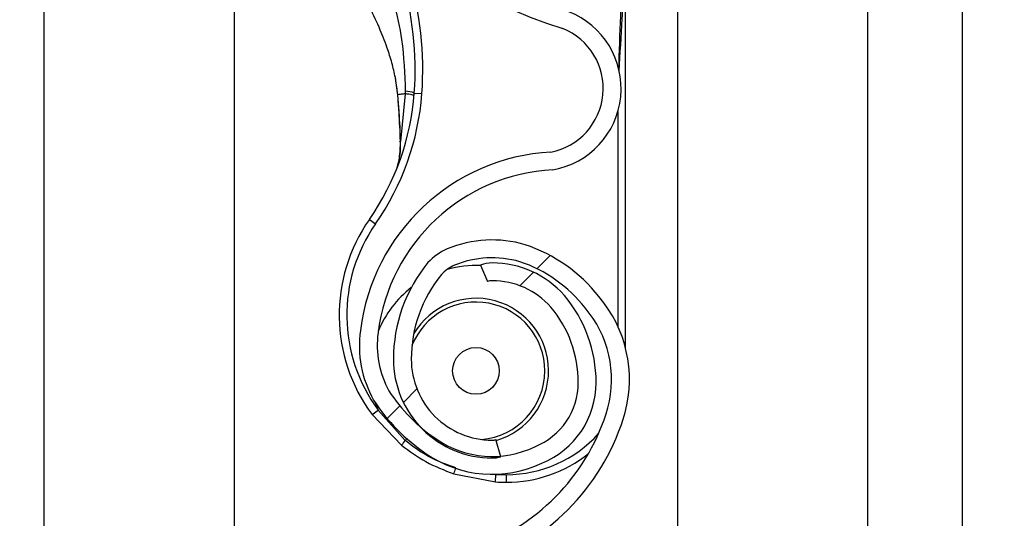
# Model space of a CAD drawing. Header units: inches. Extents: x 170 to 284, y 215 to 248.
# Tile 268 of 656: x 186.1024 to 186.2355, y 240.7911 to 240.8585. Entities that reach past the tile are written whole.
import ezdxf

# ---------------------------------------------------------------- set-up
doc = ezdxf.new("R2010")
doc.units = ezdxf.units.IN
doc.header["$LTSCALE"] = 0.25
doc.header["$MEASUREMENT"] = 0
doc.layers.add('ANNOTATIONS', color=1, linetype='Continuous')
doc.layers.add('LH BENCH MOUNT', color=7, linetype='Continuous')
doc.styles.add('ARIAL', font='arial.ttf', dxfattribs={"height": 0.09375})
doc.dimstyles.new('STANDARD$0', dxfattribs={"dimtxt": 0.09375, "dimasz": 0.09375, "dimexe": 0.03125, "dimexo": 0.046875, "dimgap": 0.09, "dimtad": 0, "dimtih": 1, "dimtoh": 1, "dimdec": 4, "dimzin": 0, "dimdsep": 46, "dimtxsty": 'ARIAL', "dimcen": 0.09, "dimadec": 0, "dimazin": 0, "dimtfac": 1, "dimtdec": 4, "dimtofl": 0, "dimtmove": 0, "dimatfit": 1, "dimfxl": 1, "dimtolj": 1, "dimtzin": 0, "dimarcsym": 0})
pattern_1 = [(45, (176.0930244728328, 238.0091787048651), (-0.03026527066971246, 0.03026527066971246), [])]

# ---------------------------------------------------------------- blocks, each defined once
blk = doc.blocks.new('*D20')
at = {"layer": 'ANNOTATIONS', "color": 0, "lineweight": -2, "transparency": 16777216}
for p, q in [((186.1492924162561, 243.6642684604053), (187.5897358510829, 243.6642684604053)), ((187.5584858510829, 243.5705184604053), (187.5584858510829, 241.8503426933)), ((187.5584858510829, 239.6953067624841), (187.5584858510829, 241.4154825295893)), ((186.8279608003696, 239.6015567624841), (187.5897358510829, 239.6015567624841))]:
    blk.add_line(p, q, dxfattribs=at)
at = {"layer": 'ANNOTATIONS', "color": 0, "transparency": 16777216}
for points in [[(187.5428608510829, 243.5705184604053), (187.5741108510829, 243.5705184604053), (187.5584858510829, 243.6642684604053)], [(187.5428608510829, 239.6953067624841), (187.5741108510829, 239.6953067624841), (187.5584858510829, 239.6015567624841)]]:
    blk.add_solid(points, dxfattribs=at)
at = {"layer": 'defpoints', "color": 0, "transparency": 16777216}
for p in [(186.1024174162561, 243.6642684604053), (186.7810858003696, 239.6015567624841), (187.5584858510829, 239.6015567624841)]:
    blk.add_point(p, dxfattribs=at)
at = {"layer": 'ANNOTATIONS', "color": 0, "transparency": 16777216, "insert": (187.558485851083, 241.6329126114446), "char_height": 0.09375, "attachment_point": 5, "style": 'ARIAL'}
blk.add_mtext('\\A1;OPENING\\PHEIGHT', dxfattribs=at)

msp = doc.modelspace()

# ---------------------------------------------------------------- hatches: boundary and pattern name
at = {"layer": 'LH BENCH MOUNT'}
h = msp.add_hatch(dxfattribs=at)
h.set_pattern_fill('ANSI31', color=256, scale=0.34241245, angle=2.8e-322, style=0)
h.set_pattern_definition(pattern_1)
edge = h.paths.add_edge_path(flags=0)
edge.add_arc((186.1662917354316, 240.8215074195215), 0.001712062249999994, 450.0000000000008, 472.2104203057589)
edge.add_line((186.1656445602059, 240.8230924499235), (186.1647320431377, 240.8253273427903))
edge.add_arc((186.1662917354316, 240.8215074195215), 0.004126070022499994, 450, 472.2104203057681, ccw=False)
edge.add_arc((186.1662917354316, 240.8126046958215), 0.01302879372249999, 401.4761673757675, 450, ccw=False)
edge.add_arc((186.1620458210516, 240.8094545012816), 0.01830194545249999, 359.99999999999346, 400.06137300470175, ccw=False)
edge.add_arc((186.1685858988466, 240.8094545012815), 0.01176186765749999, 292.1408576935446, 359.99999999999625, ccw=False)
edge.add_arc((186.1662917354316, 240.8127074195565), 0.01566536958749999, 235.2570680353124, 295.43079980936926, ccw=False)
edge.add_arc((186.1715306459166, 240.8208225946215), 0.02532140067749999, 212.8542481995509, 235.980933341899, ccw=False)
edge.add_arc((186.1633812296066, 240.8144537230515), 0.01504902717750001, 172.1557183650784, 209.3146496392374, ccw=False)
edge.add_arc((186.1758108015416, 240.8131183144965), 0.02754708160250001, 453.30850314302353, 532.9325737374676, ccw=False)
edge.add_arc((186.1725578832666, 240.8492085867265), 0.008748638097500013, 280.9586189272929, 427.9414322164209)
edge.add_arc((186.1924176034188, 240.9115618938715), 0.05672062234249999, 179.5706357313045, 253.00989973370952, ccw=False)
edge.add_arc((186.3507493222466, 240.9127603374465), 0.2150521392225, 163.4260275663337, 180.2060536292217, ccw=False)
edge.add_arc((186.1719757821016, 240.9649097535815), 0.02884824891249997, 465.1588434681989, 521.4137567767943, ccw=False)
edge.add_arc((186.1546497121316, 241.0194560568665), 0.0284373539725, 290.1205938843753, 343.7190675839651)
edge.add_arc((186.1674901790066, 241.0152786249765), 0.01494630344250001, 345.2914408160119, 400.5471921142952)
edge.add_arc((186.1640660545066, 241.0134638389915), 0.0187470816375, 397.9578745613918, 431.4396159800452)
edge.add_arc((186.1662917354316, 241.0182918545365), 0.0134739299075, 433.8775574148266, 472.2736457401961)
edge.add_arc((186.1637236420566, 241.0253113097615), 0.006011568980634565, 474.98253258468, 495.7175736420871)
edge.add_arc((186.1735166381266, 241.0180521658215), 0.01816498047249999, 500.8992600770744, 539.9999999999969)
edge.add_arc((186.1662917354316, 241.0180521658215), 0.01094007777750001, 539.9999999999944, 629.9999999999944)
edge.add_arc((186.1662917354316, 241.0089782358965), 0.001866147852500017, 269.9999999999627, 285.6422464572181)
edge.add_line((186.1667949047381, 241.0071812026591), (186.167445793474, 241.0048566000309))
edge.add_arc((186.1662917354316, 241.0089782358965), 0.004280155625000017, 269.9999999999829, 285.6422464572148, ccw=False)
edge.add_arc((186.1662917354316, 241.0180521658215), 0.01335408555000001, 179.9999999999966, 269.999999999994, ccw=False)
edge.add_arc((186.1735166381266, 241.0180521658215), 0.020578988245, 500.6113583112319, 539.9999999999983, ccw=False)
edge.add_arc((186.1637236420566, 241.0253113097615), 0.008425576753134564, 474.5776671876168, 496.4997109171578, ccw=False)
edge.add_arc((186.1662917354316, 241.0182918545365), 0.01588793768, 433.69030225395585, 472.4705806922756, ccw=False)
edge.add_arc((186.1640660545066, 241.0134638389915), 0.02116108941, 398.10453077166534, 431.5771717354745, ccw=False)
edge.add_arc((186.1674901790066, 241.0152786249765), 0.01736031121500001, 345.18024813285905, 400.36585332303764, ccw=False)
edge.add_arc((186.1546497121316, 241.0194560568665), 0.030851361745, 289.91815728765, 343.7795375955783, ccw=False)
edge.add_arc((186.1719757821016, 240.9649097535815), 0.02643424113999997, 464.941709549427, 521.3236131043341)
edge.add_arc((186.3507493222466, 240.9127603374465), 0.21263813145, 523.4376684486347, 540.2096895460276)
edge.add_arc((186.1924176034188, 240.9115618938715), 0.05430661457, 539.5566266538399, 613.1145348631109)
edge.add_arc((186.1725578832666, 240.8492085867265), 0.01116264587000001, 280.0610388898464, 428.5290871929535, ccw=False)
edge.add_arc((186.1758108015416, 240.8131183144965), 0.02513307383, 452.9714001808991, 532.9706577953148)
edge.add_arc((186.1633812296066, 240.8144537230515), 0.01263501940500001, 532.0830472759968, 568.9826967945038)
edge.add_arc((186.1715306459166, 240.8208225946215), 0.022907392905, 213.0443063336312, 236.019715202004)
edge.add_arc((186.1662917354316, 240.8127074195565), 0.01325136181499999, 235.1922404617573, 295.7352497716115)
edge.add_arc((186.1685858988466, 240.8094545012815), 0.009347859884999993, 291.7225241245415, 359.9999999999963)
edge.add_arc((186.1620458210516, 240.8094545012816), 0.01588793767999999, 359.9999999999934, 399.9521788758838)
edge.add_arc((186.1662917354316, 240.8126046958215), 0.01061478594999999, 401.6345013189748, 450.0000000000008)
h = msp.add_hatch(dxfattribs=at)
h.set_pattern_fill('ANSI31', color=256, scale=0.34241245, angle=2.8e-322, style=0)
h.set_pattern_definition(pattern_1)
edge = h.paths.add_edge_path(flags=0)
edge.add_arc((186.1662917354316, 240.6160599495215), 0.001712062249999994, 450.0000000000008, 472.2104203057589)
edge.add_line((186.1656445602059, 240.6176449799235), (186.1647320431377, 240.6198798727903))
edge.add_arc((186.1662917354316, 240.6160599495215), 0.004126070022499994, 450, 472.2104203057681, ccw=False)
edge.add_arc((186.1662917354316, 240.6071572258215), 0.01302879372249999, 401.47616737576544, 450, ccw=False)
edge.add_arc((186.1620458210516, 240.6040070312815), 0.01830194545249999, 359.9999999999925, 400.0613730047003, ccw=False)
edge.add_arc((186.1685858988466, 240.6040070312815), 0.01176186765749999, 292.1408576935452, 359.99999999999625, ccw=False)
edge.add_arc((186.1662917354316, 240.6072599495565), 0.01566536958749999, 235.2570680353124, 295.4307998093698, ccw=False)
edge.add_arc((186.1715306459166, 240.6153751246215), 0.02532140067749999, 212.8542481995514, 235.980933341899, ccw=False)
edge.add_arc((186.1633812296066, 240.6090062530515), 0.01504902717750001, 172.1557183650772, 209.3146496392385, ccw=False)
edge.add_arc((186.1758108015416, 240.6076708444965), 0.02754708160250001, 453.30850314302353, 532.932573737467, ccw=False)
edge.add_arc((186.1725578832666, 240.6437611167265), 0.008748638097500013, 280.9586189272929, 427.9414322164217)
edge.add_arc((186.1924176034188, 240.7061144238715), 0.05672062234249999, 179.5706357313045, 253.0098997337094, ccw=False)
edge.add_arc((186.3507493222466, 240.7073128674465), 0.2150521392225, 163.4260275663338, 180.2060536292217, ccw=False)
edge.add_arc((186.1719757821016, 240.7594622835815), 0.02884824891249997, 465.1588434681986, 521.4137567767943, ccw=False)
edge.add_arc((186.1546497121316, 240.8140085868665), 0.0284373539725, 290.1205938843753, 343.7190675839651)
edge.add_arc((186.1674901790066, 240.8098311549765), 0.01494630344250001, 345.2914408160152, 400.5471921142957)
edge.add_arc((186.1640660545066, 240.8080163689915), 0.0187470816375, 397.9578745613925, 431.4396159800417)
edge.add_arc((186.1662917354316, 240.8128443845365), 0.0134739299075, 433.8775574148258, 472.273645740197)
edge.add_arc((186.1637236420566, 240.8198638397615), 0.006011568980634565, 474.9825325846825, 495.7175736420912)
edge.add_arc((186.1735166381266, 240.8126046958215), 0.01816498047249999, 500.8992600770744, 539.9999999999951)
edge.add_arc((186.1662917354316, 240.8126046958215), 0.01094007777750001, 539.9999999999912, 629.9999999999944)
edge.add_arc((186.1662917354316, 240.8035307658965), 0.001866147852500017, 269.9999999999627, 285.6422464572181)
edge.add_line((186.1667949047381, 240.8017337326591), (186.167445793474, 240.7994091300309))
edge.add_arc((186.1662917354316, 240.8035307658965), 0.004280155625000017, 269.9999999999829, 285.642246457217, ccw=False)
edge.add_arc((186.1662917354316, 240.8126046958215), 0.01335408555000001, 179.9999999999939, 269.999999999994, ccw=False)
edge.add_arc((186.1735166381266, 240.8126046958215), 0.020578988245, 500.61135831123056, 539.9999999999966, ccw=False)
edge.add_arc((186.1637236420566, 240.8198638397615), 0.008425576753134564, 474.5776671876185, 496.4997109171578, ccw=False)
edge.add_arc((186.1662917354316, 240.8128443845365), 0.01588793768, 433.69030225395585, 472.47058069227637, ccw=False)
edge.add_arc((186.1640660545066, 240.8080163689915), 0.02116108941, 398.1045307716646, 431.5771717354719, ccw=False)
edge.add_arc((186.1674901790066, 240.8098311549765), 0.01736031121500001, 345.1802481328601, 400.3658533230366, ccw=False)
edge.add_arc((186.1546497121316, 240.8140085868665), 0.030851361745, 289.9181572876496, 343.77953759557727, ccw=False)
edge.add_arc((186.1719757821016, 240.7594622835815), 0.02643424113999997, 464.941709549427, 521.3236131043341)
edge.add_arc((186.3507493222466, 240.7073128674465), 0.21263813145, 523.4376684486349, 540.2096895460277)
edge.add_arc((186.1924176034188, 240.7061144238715), 0.05430661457, 539.5566266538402, 613.1145348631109)
edge.add_arc((186.1725578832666, 240.6437611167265), 0.01116264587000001, 280.06103888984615, 428.5290871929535, ccw=False)
edge.add_arc((186.1758108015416, 240.6076708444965), 0.02513307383, 452.9714001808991, 532.9706577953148)
edge.add_arc((186.1633812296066, 240.6090062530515), 0.01263501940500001, 532.0830472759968, 568.9826967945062)
edge.add_arc((186.1715306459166, 240.6153751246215), 0.022907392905, 213.0443063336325, 236.019715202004)
edge.add_arc((186.1662917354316, 240.6072599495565), 0.01325136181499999, 235.1922404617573, 295.735249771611)
edge.add_arc((186.1685858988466, 240.6040070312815), 0.009347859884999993, 291.7225241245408, 359.9999999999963)
edge.add_arc((186.1620458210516, 240.6040070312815), 0.01588793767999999, 359.9999999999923, 399.952178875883)
edge.add_arc((186.1662917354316, 240.6071572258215), 0.01061478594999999, 401.6345013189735, 450.0000000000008)

# ---------------------------------------------------------------- linework, layer by layer
for p, q in [((186.1913380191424, 243.8543193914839), (186.1913380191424, 239.6015567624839)), ((186.2170189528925, 243.8543193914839), (186.2170189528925, 239.6015567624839)), ((186.2298594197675, 239.6015567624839), (186.2298594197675, 243.8543193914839)), ((186.1057349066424, 239.6015567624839), (186.1057349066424, 243.7595607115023)), ((186.1314158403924, 240.9061908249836), (186.1314158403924, 240.7138168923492)), ((186.1843016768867, 240.8141617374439), (186.1843016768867, 240.8665839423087)), ((186.1531342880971, 240.850934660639), (186.1534991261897, 240.8483555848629)), ((186.1535411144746, 240.8482032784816), (186.1535271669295, 240.8483705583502)), ((186.1545422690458, 240.8484994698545), (186.1538921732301, 240.8420654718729)), ((186.1557639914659, 240.8485986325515), (186.1567884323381, 240.8485228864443)), ((186.1832744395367, 240.846084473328), (186.1832744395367, 240.8170587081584)), ((186.1496836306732, 240.8315105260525), (186.1505256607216, 240.8309221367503)), ((186.1647320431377, 240.8253273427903), (186.1656445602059, 240.8230924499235)), ((186.1500475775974, 240.8051155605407), (186.1508730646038, 240.8057269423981)), ((186.1505319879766, 240.8066723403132), (186.1508730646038, 240.8057269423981)), ((186.1545323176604, 240.801634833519), (186.1508730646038, 240.8057269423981)), ((186.1500475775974, 240.8051155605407), (186.1540259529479, 240.8009709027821)), ((186.1545323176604, 240.801634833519), (186.1547560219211, 240.8018545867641)), ((186.167445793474, 240.7994091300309), (186.1667949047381, 240.8017337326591)), ((186.1610933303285, 240.7971159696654), (186.1667319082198, 240.7960150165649)), ((186.1667319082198, 240.7960150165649), (186.1667990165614, 240.7970400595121)), ((186.1682082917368, 240.7959667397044), (186.1682082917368, 240.7969939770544))]:
    msp.add_line(p, q, dxfattribs=at)
at = {"layer": 'LH BENCH MOUNT', "flags": 128}
msp.add_lwpolyline([(186.1538586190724, 240.841996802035), (186.1538308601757, 240.8420043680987), (186.1538118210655, 240.8420127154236), (186.1538020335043, 240.8420216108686), (186.1538017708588, 240.842030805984), (186.1538110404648, 240.8420400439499), (186.153829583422, 240.84204906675), (186.1538568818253, 240.8420576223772), (186.1538921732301, 240.8420654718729)], dxfattribs=at)
at = {"layer": 'LH BENCH MOUNT'}
msp.add_circle((186.1640993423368, 240.8110328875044), 0.00315523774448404, dxfattribs=at)
for centre, radius, start, end in [((186.1924176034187, 240.9115618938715), 0.0567206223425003, 179.5706357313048, 253.009899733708), ((186.1127374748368, 240.8517799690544), 0.04314396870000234, 355.771303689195, 16.94846748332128), ((186.1127374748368, 240.8517799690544), 0.04417120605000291, 355.7713036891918, 16.9484674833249), ((186.1725578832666, 240.8492085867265), 0.01116264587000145, 280.0610388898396, 68.52908719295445), ((186.1725578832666, 240.8492085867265), 0.008748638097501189, 280.9586189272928, 67.94143221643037), ((186.1216159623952, 240.8511235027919), 0.03424124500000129, 325.0551237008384, 355.771303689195), ((186.1216159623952, 240.8511235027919), 0.03526848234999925, 325.0551237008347, 355.7713036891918), ((186.1544851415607, 240.8453396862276), 0.00350088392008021, 68.57435782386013, 89.04261803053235), ((186.1535507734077, 240.848025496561), 0.0001780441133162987, 93.10983558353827, 110.070763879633), ((186.1535040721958, 240.8482226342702), 3.319259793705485e-05, 244.2889319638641, 282.2874080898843), ((186.1758108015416, 240.8131183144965), 0.02754708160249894, 93.3085031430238, 172.9325737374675), ((186.1758108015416, 240.8131183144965), 0.02513307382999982, 92.9714001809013, 172.9706577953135), ((186.1682082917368, 240.8185659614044), 0.02259922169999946, 145.0551237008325, 216.5248216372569), ((186.1682082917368, 240.8185659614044), 0.02157198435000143, 145.0551237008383, 216.5248216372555), ((186.1662917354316, 240.8128443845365), 0.01588793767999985, 73.69030225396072, 112.4705806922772), ((186.1637236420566, 240.8198638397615), 0.008425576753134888, 114.5776671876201, 136.4997109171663), ((186.1640660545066, 240.8080163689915), 0.0211610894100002, 38.10453077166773, 71.57717173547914), ((186.1735166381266, 240.8126046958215), 0.02057898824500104, 140.6113583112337, 179.9999999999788), ((186.1662917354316, 240.8128443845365), 0.01347392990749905, 73.87755741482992, 112.2736457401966), ((186.1662917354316, 240.8215074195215), 0.004126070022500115, 90, 112.2104203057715), ((186.1662917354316, 240.8126046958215), 0.01302879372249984, 41.47616737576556, 90), ((186.1640660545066, 240.8080163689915), 0.01874708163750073, 37.95787456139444, 71.43961598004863), ((186.1637236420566, 240.8198638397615), 0.006011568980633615, 114.9825325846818, 135.7175736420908), ((186.1640993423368, 240.8110328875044), 0.0142508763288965, 87.35889654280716, 105.8277214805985), ((186.1735166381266, 240.8126046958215), 0.01816498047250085, 140.8992600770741, 179.9999999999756), ((186.1662917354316, 240.8215074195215), 0.001712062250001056, 90, 112.2104203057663), ((186.1662917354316, 240.8126046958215), 0.01061478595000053, 41.6345013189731, 90), ((186.1640993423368, 240.8110328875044), 0.01425087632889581, 127.8333931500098, 157.9527497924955), ((186.1640993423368, 240.8110328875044), 0.009303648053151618, 0, 158.4588253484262), ((186.1640993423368, 240.8110328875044), 0.00981035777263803, 286.1585342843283, 149.0324419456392), ((186.1620458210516, 240.8094545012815), 0.01830194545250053, 359.999999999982, 40.0613730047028), ((186.1674901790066, 240.8098311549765), 0.01736031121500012, 345.1802481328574, 40.36585332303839), ((186.1620458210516, 240.8094545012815), 0.01588793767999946, 359.9999999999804, 39.95217887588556), ((186.1674901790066, 240.8098311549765), 0.01494630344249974, 345.2914408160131, 40.54719211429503), ((186.1633812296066, 240.8144537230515), 0.01504902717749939, 172.1557183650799, 209.3146496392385), ((186.1633812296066, 240.8144537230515), 0.01263501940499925, 172.0830472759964, 208.9826967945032), ((186.1662917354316, 240.8126046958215), 0.01335408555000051, 179.9999999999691, 269.9999999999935), ((186.1662917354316, 240.8126046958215), 0.01094007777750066, 179.9999999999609, 269.9999999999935), ((186.1640993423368, 240.8110328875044), 0.009303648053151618, 274.6412261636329, 0), ((186.1715306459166, 240.8208225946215), 0.02290739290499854, 213.044306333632, 236.0197152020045), ((186.1685858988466, 240.8094545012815), 0.00934785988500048, 291.7225241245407, 359.999999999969), ((186.1685858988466, 240.8094545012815), 0.01176186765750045, 292.1408576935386, 359.9999999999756), ((186.1715306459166, 240.8208225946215), 0.02532140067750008, 212.8542481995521, 235.9809333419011), ((186.1546497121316, 240.8140085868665), 0.02843735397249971, 290.1205938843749, 343.7190675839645), ((186.1546497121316, 240.8140085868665), 0.03085136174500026, 289.91815728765, 343.7795375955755), ((186.1612062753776, 240.7960196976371), 0.008721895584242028, 139.9244128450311, 145.4117204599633), ((186.1662917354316, 240.8127074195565), 0.01325136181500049, 235.1922404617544, 295.7352497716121), ((186.1662917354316, 240.8035307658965), 0.001866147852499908, 269.9999999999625, 285.6422464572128), ((186.1682082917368, 240.8137721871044), 0.01677821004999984, 269.9999999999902, 317.9734601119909), ((186.1662917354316, 240.8127074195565), 0.01566536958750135, 235.2570680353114, 295.4307998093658), ((186.1662917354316, 240.8035307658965), 0.004280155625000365, 269.9999999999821, 285.6422464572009), ((186.1682082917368, 240.8137721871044), 0.01780544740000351, 269.9999999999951, 308.5921886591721), ((186.1534978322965, 240.800289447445), 0.00823180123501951, 337.3243224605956, 342.686795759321), ((186.1682082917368, 240.8185659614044), 0.0215719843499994, 266.2542590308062, 269.9999999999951), ((186.1682082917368, 240.8185659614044), 0.02259922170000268, 266.2542590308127, 270)]:
    msp.add_arc(centre, radius, start, end, dxfattribs=at)
for points, knots in [([(186.1834573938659, 240.8515629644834), (186.1835940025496, 240.8539241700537), (186.1838003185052, 240.8574902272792), (186.1840449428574, 240.8617075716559), (186.1841782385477, 240.8639177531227), (186.1842457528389, 240.8651182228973), (186.1842726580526, 240.8657759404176), (186.1842856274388, 240.8661390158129), (186.1842922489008, 240.866339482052), (186.1842958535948, 240.8664505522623), (186.1842980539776, 240.8665167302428), (186.1842994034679, 240.8665551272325), (186.1843003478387, 240.8665786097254), (186.1843008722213, 240.8665895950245), (186.1843012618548, 240.8665948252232), (186.1843014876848, 240.8665953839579), (186.1843016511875, 240.8665921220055), (186.1843016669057, 240.8665871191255), (186.1843016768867, 240.8665839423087)], [0, 0, 0, 0, 0.4681368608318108, 0.7070129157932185, 0.8371325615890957, 0.9079072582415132, 0.9470740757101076, 0.9687898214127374, 0.9808770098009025, 0.9876679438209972, 0.9915546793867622, 0.9947708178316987, 0.9959953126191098, 0.9972287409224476, 0.9978484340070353, 0.9984730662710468, 0.9990304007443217, 1, 1, 1, 1]), ([(186.1524503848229, 240.8624081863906), (186.1524503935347, 240.8624081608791), (186.1526362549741, 240.8618638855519), (186.1533097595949, 240.8597050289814), (186.1542967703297, 240.8551972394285), (186.1544529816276, 240.8511745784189), (186.1545436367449, 240.8488400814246)], [0, 0, 0, 0, 5.869764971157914e-06, 0.1252288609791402, 0.4923383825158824, 1, 1, 1, 1]), ([(186.1837573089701, 240.861677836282), (186.1837139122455, 240.8608032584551), (186.1835497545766, 240.8574949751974), (186.1834503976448, 240.854184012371), (186.1833773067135, 240.8517483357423)], [0, 0, 0, 0, 0.2643600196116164, 1, 1, 1, 1]), ([(186.15352716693, 240.8483705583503), (186.1534458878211, 240.8490651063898), (186.1532852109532, 240.850438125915), (186.1528103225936, 240.8524701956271), (186.1521256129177, 240.8547138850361), (186.1511133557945, 240.8573177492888), (186.1502489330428, 240.8591534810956), (186.1497780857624, 240.8601533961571)], [0, 0, 0, 0, 0.1627420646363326, 0.3217171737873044, 0.4905672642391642, 0.7225142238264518, 1, 1, 1, 1]), ([(186.1534991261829, 240.8483555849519), (186.1534912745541, 240.8483559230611), (186.1534753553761, 240.8483566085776), (186.1534745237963, 240.8483598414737), (186.1534900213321, 240.8483644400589), (186.1535148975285, 240.8483685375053), (186.1535271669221, 240.8483705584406)], [0, 0, 0, 0, 0.2466091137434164, 0.5000000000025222, 0.7533908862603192, 0.9999999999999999, 0.9999999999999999, 0.9999999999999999, 0.9999999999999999]), ([(186.1545422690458, 240.8484994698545), (186.1544877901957, 240.8484932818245), (186.1542359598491, 240.8484646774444), (186.1538712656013, 240.8484199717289), (186.1536310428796, 240.848385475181), (186.1535271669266, 240.8483705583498)], [0, 0, 0, 0, 0.1354579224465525, 0.6261588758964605, 1, 1, 1, 1]), ([(186.1545436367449, 240.8488400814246), (186.1545434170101, 240.8487265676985), (186.1545431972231, 240.8486130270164), (186.1545422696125, 240.848499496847), (186.1545422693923, 240.8484994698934)], [0, 0, 0, 0, 0.9997625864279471, 1, 1, 1, 1]), ([(186.1535111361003, 240.8481902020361), (186.1535707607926, 240.8474690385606), (186.1537420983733, 240.8453967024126), (186.1538126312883, 240.8433386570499), (186.1538586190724, 240.841996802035)], [0, 0, 0, 0, 0.3479954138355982, 1, 1, 1, 1]), ([(186.1538921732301, 240.8420654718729), (186.1538388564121, 240.843395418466), (186.1537572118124, 240.8454319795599), (186.15359677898, 240.847489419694), (186.1535411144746, 240.8482032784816)], [0, 0, 0, 0, 0.6530354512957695, 1, 1, 1, 1]), ([(186.1533931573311, 240.8383691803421), (186.1534648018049, 240.8385967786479), (186.1537287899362, 240.8394354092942), (186.1538611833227, 240.8407728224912), (186.1538856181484, 240.8417920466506), (186.1538921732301, 240.8420654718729)], [0, 0, 0, 0, 0.2141804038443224, 0.7891897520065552, 1, 1, 1, 1]), ([(186.1538586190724, 240.841996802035), (186.1538639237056, 240.8417158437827), (186.15388027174, 240.8408499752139), (186.1537599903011, 240.8400365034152), (186.1536787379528, 240.8394869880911)], [0, 0, 0, 0, 0.3244814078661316, 1, 1, 1, 1]), ([(186.1613773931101, 240.797901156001), (186.1603688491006, 240.7982645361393), (186.1583225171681, 240.7990018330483), (186.1560774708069, 240.8003862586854), (186.1548767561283, 240.8013565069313), (186.1545323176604, 240.801634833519)], [0, 0, 0, 0, 0.4093476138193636, 0.8305647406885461, 1, 1, 1, 1]), ([(186.1540259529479, 240.8009709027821), (186.1550988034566, 240.8001821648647), (186.1572801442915, 240.7985784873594), (186.1598084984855, 240.7976087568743), (186.1610933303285, 240.7971159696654)], [0, 0, 0, 0, 0.4918307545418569, 1, 1, 1, 1])]:
    msp.add_open_spline(points, degree=3, knots=knots, dxfattribs=at)
msp.add_open_spline([(186.1557351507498, 240.8482349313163), (186.1557207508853, 240.8482523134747), (186.1556919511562, 240.8482870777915), (186.1554431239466, 240.8483534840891), (186.1550672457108, 240.8484256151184), (186.1547172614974, 240.8484748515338), (186.1545422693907, 240.8484994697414)], degree=3, dxfattribs=at)

# ---------------------------------------------------------------- dimensions: what is measured, and where the dimension line sits
at = {"layer": 'ANNOTATIONS'}
dim = msp.add_linear_dim(base=(187.5584858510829, 239.6015567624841), p1=(186.102417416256, 243.6642684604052), p2=(186.7810858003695, 239.6015567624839), angle=90, text='OPENING\\PHEIGHT', dimstyle='STANDARD$0', dxfattribs=at)
dim.commit()
dim.dimension.update_dxf_attribs({"geometry": '*D20', "text_midpoint": (187.558485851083, 241.6329126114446)})

doc.saveas('drawing.dxf')
